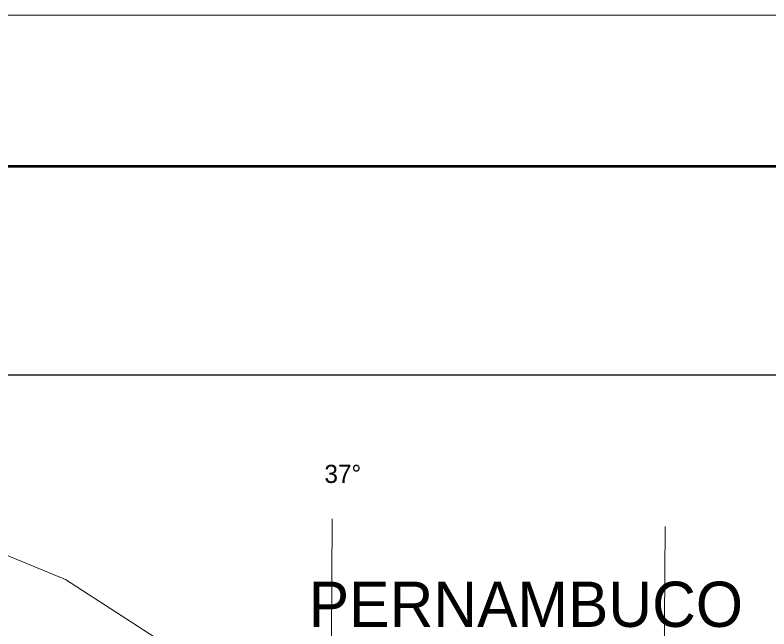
# Model space of a CAD drawing. Extents: x 553962 to 842807, y 8883888 to 9032388.
# Drawn here: x 808541 to 820994, y 9022239 to 9032388 of the extents above; entities that cross this region are included whole.
import ezdxf

# ---------------------------------------------------------------- set-up
doc = ezdxf.new("R2010")
doc.units = 0
doc.header["$LTSCALE"] = 20
for name, color, linetype, lineweight in [('1', 7, 'Continuous', 13), ('3', 7, 'Continuous', 13), ('40', 7, 'Continuous', 25), ('8', 7, 'Continuous', 13)]:
    doc.layers.add(name, color=color, linetype=linetype, lineweight=lineweight)

msp = doc.modelspace()

# ---------------------------------------------------------------- linework, layer by layer
at = {"layer": '1'}
for points in [[(813778.03, 9024059.57), (813733.81, 9016182.95), (813699.21, 9010330.79)], [(819280.51, 9023933.13), (819225.88, 9016147.33), (819139.2, 9004420.82)]]:
    msp.add_lwpolyline(points, dxfattribs=at)
at = {"layer": '3'}
msp.add_lwpolyline([(842807.26, 9032387.81), (842807.26, 8883887.81), (553961.7, 8883887.81), (553961.7, 9032387.81)], close=True, dxfattribs=at)
at = {"layer": '3', "lineweight": 53}
msp.add_lwpolyline([(840307.26, 9029887.81), (840307.26, 8886387.81), (560211.7, 8886387.81), (560211.7, 9029887.81)], close=True, dxfattribs=at)
at = {"layer": '40'}
msp.add_lwpolyline([(797435.44, 9026438.81), (836170.43, 9026438.81), (836170.43, 9003181.63), (797435.44, 9003181.63)], close=True, dxfattribs=at)
msp.add_spline([(834516.23, 9024088.7), (834406.32, 9023062.61), (832208.25, 9018884.91), (827958.64, 9013937.63), (824002.12, 9008990.35), (821510.96, 9005985.34), (820375.28, 9004153.02)], degree=3, dxfattribs=at)
msp.add_spline([(834516.23, 9024088.7), (834406.32, 9023062.61), (832208.25, 9018884.91), (827958.64, 9013937.63), (824002.12, 9008990.35), (821510.96, 9005985.34), (820375.28, 9004153.02)], degree=3, dxfattribs=at)
at = {"layer": '8'}
msp.add_lwpolyline([(814006.74, 9020060.25), (809374.7, 9023056.23), (807361.03, 9023880.97), (806193.09, 9024928.71), (804274.77, 9025022.33), (803105.06, 9023852.03), (802356.45, 9021885.92)], dxfattribs=at)

# ---------------------------------------------------------------- texts
at = {"layer": '40'}
for s, height, p in [('37°', 300, (813651.29, 9024652.88)), ('PERNAMBUCO', 748.4, (813392.59, 9022272.53))]:
    msp.add_text(s, height=height, dxfattribs=at).set_placement(p)

doc.saveas('drawing.dxf')
